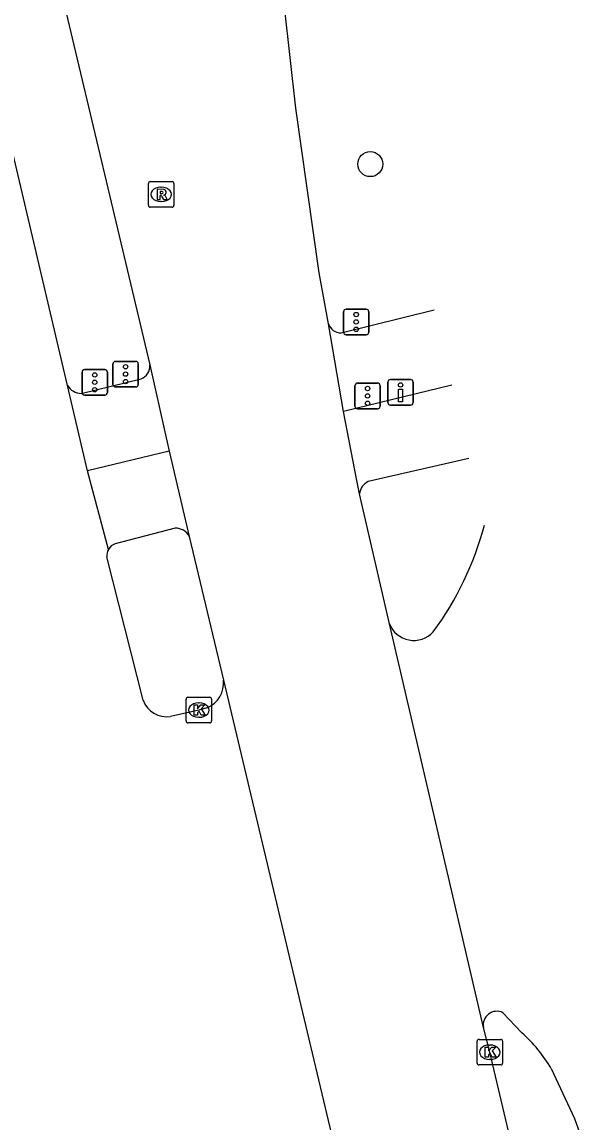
# Model space of a CAD drawing. Extents: x 158461 to 159795, y 387220 to 388672.
# Drawn here: x 159640.45 to 159662.66, y 388240.6 to 388283.65 of the extents above; entities that cross this region are included whole.
import ezdxf

# ---------------------------------------------------------------- set-up
doc = ezdxf.new("R2010")
doc.units = 0
for name, color, linetype in [('IMGEO_Boom', 7, 'Continuous'), ('IMGEO_Drukknoppaal', 7, 'Continuous'), ('IMGEO_Fietspad_gesloten', 7, 'Continuous'), ('IMGEO_Kolk', 7, 'Continuous'), ('IMGEO_OVBaan_gesloten', 7, 'Continuous'), ('IMGEO_Rijbaan_regionaal_gesloten', 7, 'Continuous'), ('IMGEO_Rioolput', 7, 'Continuous'), ('IMGEO_Verkeersregelinstallatiepaal', 7, 'Continuous'), ('IMGEO_Voetpad_open', 7, 'Continuous')]:
    doc.layers.add(name, color=color, linetype=linetype)

msp = doc.modelspace()

# ---------------------------------------------------------------- linework, layer by layer
at = {"layer": 'IMGEO_Boom'}
msp.add_circle((159654.093, 388278.084), 0.489, dxfattribs=at)
at = {"layer": 'IMGEO_Drukknoppaal'}
for p, q in [((159654.782, 388268.755), (159654.782, 388269.555)), ((159654.782, 388269.555), (159654.782, 388268.755)), ((159654.882, 388269.655), (159655.672, 388269.655)), ((159655.672, 388269.655), (159654.882, 388269.655)), ((159655.772, 388269.555), (159655.772, 388268.755)), ((159655.772, 388268.755), (159655.772, 388269.555)), ((159655.672, 388268.655), (159654.882, 388268.655)), ((159654.882, 388268.655), (159655.672, 388268.655))]:
    msp.add_line(p, q, dxfattribs=at)
msp.add_lwpolyline([(159655.352, 388269.28), (159655.352, 388268.78), (159655.202, 388268.78), (159655.202, 388269.28), (159655.352, 388269.28)], dxfattribs=at)
msp.add_circle((159655.277, 388269.445), 0.085, dxfattribs=at)
for centre, start, end in [((159654.882, 388269.555), 90, 180), ((159654.882, 388269.555), 90, 180), ((159655.672, 388269.555), 0, 90), ((159655.672, 388269.555), 360, 90), ((159654.882, 388268.755), 180, 270), ((159654.882, 388268.755), 180, 270), ((159655.672, 388268.755), 270, 0), ((159655.672, 388268.755), 270, 0)]:
    msp.add_arc(centre, 0.1, start, end, dxfattribs=at)
at = {"layer": 'IMGEO_Fietspad_gesloten'}
for points in [[(159657.283, 388269.442), (159653.046, 388268.406)], [(159646.222, 388266.858), (159643.024, 388266.08)], [(159657.955, 388266.571), (159654.013, 388265.665)], [(159646.457, 388263.84), (159644.102, 388263.231)]]:
    msp.add_lwpolyline(points, dxfattribs=at)
for centre, radius, start, end in [((159654.25, 388265.136), 0.579, 114.1056, 175.6728), ((159646.472, 388263.247), 0.594, 27.1055, 91.4025), ((159644.266, 388262.768), 0.491, 109.4652, 150.3599)]:
    msp.add_arc(centre, radius, start, end, dxfattribs=at)
at = {"layer": 'IMGEO_Kolk'}
for p, q in [((159646.878, 388256.296), (159646.878, 388257.148)), ((159646.953, 388257.222), (159647.805, 388257.222)), ((159647.366, 388257.002), (159647.391, 388257.002)), ((159647.879, 388257.148), (159647.879, 388256.296)), ((159647.389, 388256.442), (159647.364, 388256.442)), ((159647.805, 388256.222), (159646.953, 388256.222)), ((159658.275, 388242.91), (159658.275, 388243.762)), ((159658.35, 388243.836), (159659.202, 388243.836)), ((159658.763, 388243.616), (159658.788, 388243.616)), ((159659.276, 388243.762), (159659.276, 388242.91)), ((159658.786, 388243.056), (159658.761, 388243.056)), ((159659.202, 388242.836), (159658.35, 388242.836))]:
    msp.add_line(p, q, dxfattribs=at)
for points in [[(159646.878, 388256.296), (159646.878, 388257.148)], [(159646.953, 388257.222), (159647.805, 388257.222)], [(159647.199, 388256.922), (159647.322, 388256.922), (159647.322, 388256.771), (159647.452, 388256.922), (159647.616, 388256.922), (159647.47, 388256.771), (159647.623, 388256.522), (159647.471, 388256.522), (159647.386, 388256.686), (159647.322, 388256.619), (159647.322, 388256.522), (159647.199, 388256.522), (159647.199, 388256.922)], [(159647.879, 388257.148), (159647.879, 388256.296)], [(159647.805, 388256.222), (159646.953, 388256.222)], [(159658.275, 388242.91), (159658.275, 388243.762)], [(159658.35, 388243.836), (159659.202, 388243.836)], [(159658.596, 388243.536), (159658.719, 388243.536), (159658.719, 388243.385), (159658.849, 388243.536), (159659.013, 388243.536), (159658.867, 388243.385), (159659.02, 388243.136), (159658.868, 388243.136), (159658.783, 388243.3), (159658.719, 388243.233), (159658.719, 388243.136), (159658.596, 388243.136), (159658.596, 388243.536)], [(159659.276, 388243.762), (159659.276, 388242.91)], [(159659.202, 388242.836), (159658.35, 388242.836)]]:
    msp.add_lwpolyline(points, dxfattribs=at)
for centre, start, end in [((159646.955, 388257.146), 91.552, 178.448), ((159646.955, 388257.146), 91.552, 178.448), ((159647.803, 388257.146), 1.552, 88.448), ((159647.803, 388257.146), 1.552, 88.448), ((159646.955, 388256.298), 181.552, 268.448), ((159646.955, 388256.298), 181.552, 268.448), ((159647.803, 388256.298), 271.552, 358.448), ((159647.803, 388256.298), 271.552, 358.448), ((159658.352, 388243.76), 91.552, 178.448), ((159658.352, 388243.76), 91.552, 178.448), ((159659.2, 388243.76), 1.552, 88.448), ((159659.2, 388243.76), 1.552, 88.448), ((159658.352, 388242.912), 181.552, 268.448), ((159658.352, 388242.912), 181.552, 268.448), ((159659.2, 388242.912), 271.552, 358.448), ((159659.2, 388242.912), 271.552, 358.448)]:
    msp.add_arc(centre, 0.0765, start, end, dxfattribs=at)
for centre, major_axis, ratio, start_param, end_param in [((159647.365, 388256.722), (-0.387, 0.002), 0.722429, 4.712389, 7.853982), ((159647.39, 388256.722), (-0.39, 0.002), 0.717154, 1.570796, 4.712389), ((159658.762, 388243.336), (-0.387, 0.002), 0.722429, 4.712389, 7.853982), ((159658.787, 388243.336), (-0.39, 0.002), 0.717154, 1.570796, 4.712389)]:
    msp.add_ellipse(centre, major_axis=major_axis, ratio=ratio, start_param=start_param, end_param=end_param, dxfattribs=at)
at = {"layer": 'IMGEO_OVBaan_gesloten'}
for points in [[(159652.454, 388271.838), (159652.093, 388273.836), (159651.178, 388280.276), (159650.728, 388284.24), (159650.353, 388290.778)], [(159641.796, 388285.666), (159645.458, 388270.229)], [(159653.046, 388268.406), (159652.454, 388271.838)], [(159645.458, 388270.229), (159646.222, 388266.858)], [(159653.672, 388265.18), (159653.57, 388265.706), (159653.046, 388268.406)], [(159646.222, 388266.858), (159646.859, 388264.124), (159647, 388263.517)], [(159654.839, 388260.104), (159653.672, 388265.18)], [(159647, 388263.517), (159648.346, 388257.892)], [(159658.523, 388244.298), (159654.839, 388260.104)], [(159648.346, 388257.892), (159654.092, 388233.746)], [(159659.898, 388238.585), (159658.776, 388243.336), (159658.523, 388244.298)]]:
    msp.add_lwpolyline(points, dxfattribs=at)
at = {"layer": 'IMGEO_Rijbaan_regionaal_gesloten'}
for points in [[(159642.241, 388269.419), (159632.723, 388309.856)], [(159643.024, 388266.08), (159642.241, 388269.419)], [(159643.839, 388263.011), (159643.024, 388266.08)], [(159645.193, 388257.11), (159643.78, 388262.713)], [(159647.698, 388256.811), (159647.379, 388256.722), (159646.272, 388256.466)], [(159659.284, 388244.881), (159660.033, 388244.099)], [(159661.181, 388242.699), (159662.096, 388240.748), (159662.618, 388239.281), (159662.658, 388239.122)]]:
    msp.add_lwpolyline(points, dxfattribs=at)
for centre, radius, start, end in [((159646.493, 388267.19), 12.496, 323.6244, 345.0285), ((159644.274, 388262.77), 0.497, 151.0184, 186.5837), ((159655.799, 388260.48), 1.031, 201.3923, 317.1466), ((159647.297, 388257.786), 1.054, 292.3603, 5.759), ((159646.14, 388257.47), 1.013, 200.8295, 277.5089), ((159659.046, 388244.403), 0.534, 63.5208, 191.3905), ((159655.775, 388239.437), 6.314, 31.1084, 47.5951)]:
    msp.add_arc(centre, radius, start, end, dxfattribs=at)
at = {"layer": 'IMGEO_Rioolput'}
for p, q in [((159645.404, 388276.474), (159645.404, 388277.326)), ((159645.479, 388277.4), (159646.331, 388277.4)), ((159645.892, 388277.18), (159645.917, 388277.18)), ((159646.405, 388277.326), (159646.405, 388276.474)), ((159645.915, 388276.62), (159645.89, 388276.62)), ((159646.331, 388276.4), (159645.479, 388276.4))]:
    msp.add_line(p, q, dxfattribs=at)
for points in [[(159645.404, 388276.474), (159645.404, 388277.326)], [(159645.479, 388277.4), (159646.331, 388277.4)], [(159645.993, 388277.098), (159645.741, 388277.1), (159645.741, 388276.7)], [(159646.405, 388277.326), (159646.405, 388276.474)], [(159645.741, 388276.7), (159645.865, 388276.7), (159645.865, 388276.862), (159645.876, 388276.862)], [(159645.919, 388277.019), (159645.865, 388277.019), (159645.865, 388276.938)], [(159645.865, 388276.938), (159645.917, 388276.938)], [(159645.923, 388276.833), (159645.994, 388276.7), (159646.134, 388276.7), (159646.069, 388276.826)], [(159646.331, 388276.4), (159645.479, 388276.4)]]:
    msp.add_lwpolyline(points, dxfattribs=at)
for centre, radius, start, end in [((159645.481, 388277.324), 0.0765, 91.552, 178.448), ((159645.481, 388277.324), 0.0765, 91.552, 178.448), ((159645.992, 388276.988), 0.109, 350.3612, 89.416), ((159646.329, 388277.324), 0.0765, 1.552, 88.448), ((159646.329, 388277.324), 0.0765, 1.552, 88.448), ((159645.875, 388276.809), 0.0533, 26.0293, 88.6989), ((159645.901, 388277.127), 0.19, 274.7715, 282.9687), ((159645.925, 388276.923), 0.0964, 77.0061, 93.1865), ((159645.939, 388276.98), 0.0378, 276.6634, 79.6772), ((159645.99, 388276.988), 0.112, 277.5842, 350.9817), ((159645.974, 388276.773), 0.108, 29.5134, 73.7905), ((159645.481, 388276.476), 0.0765, 181.552, 268.448), ((159645.481, 388276.476), 0.0765, 181.552, 268.448), ((159646.329, 388276.476), 0.0765, 271.552, 358.448), ((159646.329, 388276.476), 0.0765, 271.552, 358.448)]:
    msp.add_arc(centre, radius, start, end, dxfattribs=at)
for centre, major_axis, ratio, start_param, end_param in [((159645.891, 388276.9), (-0.387, 0.002), 0.722429, 4.712389, 7.853982), ((159645.916, 388276.9), (-0.39, 0.002), 0.717154, 1.570796, 4.712389)]:
    msp.add_ellipse(centre, major_axis=major_axis, ratio=ratio, start_param=start_param, end_param=end_param, dxfattribs=at)
at = {"layer": 'IMGEO_Verkeersregelinstallatiepaal'}
for p, q in [((159653.045, 388271.511), (159653.045, 388272.311)), ((159653.045, 388272.311), (159653.045, 388271.511)), ((159653.145, 388272.411), (159653.935, 388272.411)), ((159653.935, 388272.411), (159653.145, 388272.411)), ((159654.035, 388272.311), (159654.035, 388271.511)), ((159654.035, 388271.511), (159654.035, 388272.311)), ((159653.935, 388271.411), (159653.145, 388271.411)), ((159653.145, 388271.411), (159653.935, 388271.411)), ((159644.015, 388269.468), (159644.015, 388270.268)), ((159644.015, 388270.268), (159644.015, 388269.468)), ((159644.115, 388270.368), (159644.905, 388270.368)), ((159644.905, 388270.368), (159644.115, 388270.368)), ((159645.005, 388270.268), (159645.005, 388269.468)), ((159645.005, 388269.468), (159645.005, 388270.268)), ((159642.807, 388269.148), (159642.807, 388269.948)), ((159642.807, 388269.948), (159642.807, 388269.148)), ((159642.907, 388270.048), (159643.697, 388270.048)), ((159643.697, 388270.048), (159642.907, 388270.048)), ((159643.797, 388269.948), (159643.797, 388269.148)), ((159643.797, 388269.148), (159643.797, 388269.948)), ((159644.905, 388269.368), (159644.115, 388269.368)), ((159644.115, 388269.368), (159644.905, 388269.368)), ((159653.491, 388268.616), (159653.491, 388269.416)), ((159653.491, 388269.416), (159653.491, 388268.616)), ((159653.591, 388269.516), (159654.381, 388269.516)), ((159654.381, 388269.516), (159653.591, 388269.516)), ((159654.481, 388269.416), (159654.481, 388268.616)), ((159654.481, 388268.616), (159654.481, 388269.416)), ((159643.697, 388269.048), (159642.907, 388269.048)), ((159642.907, 388269.048), (159643.697, 388269.048)), ((159654.381, 388268.516), (159653.591, 388268.516)), ((159653.591, 388268.516), (159654.381, 388268.516))]:
    msp.add_line(p, q, dxfattribs=at)
for centre in [(159653.54, 388272.201), (159653.54, 388271.911), (159653.54, 388271.621), (159644.51, 388270.158), (159643.302, 388269.838), (159644.51, 388269.868), (159643.302, 388269.548), (159643.302, 388269.258), (159644.51, 388269.578), (159653.986, 388269.306), (159653.986, 388269.016), (159653.986, 388268.726)]:
    msp.add_circle(centre, 0.085, dxfattribs=at)
for centre, start, end in [((159653.145, 388272.311), 90, 180), ((159653.145, 388272.311), 90, 180), ((159653.935, 388272.311), 0, 90), ((159653.935, 388272.311), 360, 90), ((159653.145, 388271.511), 180, 270), ((159653.145, 388271.511), 180, 270), ((159653.935, 388271.511), 270, 0), ((159653.935, 388271.511), 270, 0), ((159644.115, 388270.268), 90, 180), ((159644.115, 388270.268), 90, 180), ((159644.905, 388270.268), 0, 90), ((159644.905, 388270.268), 360, 90), ((159642.907, 388269.948), 90, 180), ((159642.907, 388269.948), 90, 180), ((159643.697, 388269.948), 0, 90), ((159643.697, 388269.948), 360, 90), ((159644.115, 388269.468), 180, 270), ((159644.115, 388269.468), 180, 270), ((159644.905, 388269.468), 270, 0), ((159644.905, 388269.468), 270, 0), ((159653.591, 388269.416), 90, 180), ((159653.591, 388269.416), 90, 180), ((159654.381, 388269.416), 0, 90), ((159654.381, 388269.416), 360, 90), ((159642.907, 388269.148), 180, 270), ((159642.907, 388269.148), 180, 270), ((159643.697, 388269.148), 270, 0), ((159643.697, 388269.148), 270, 0), ((159653.591, 388268.616), 180, 270), ((159653.591, 388268.616), 180, 270), ((159654.381, 388268.616), 270, 0), ((159654.381, 388268.616), 270, 0)]:
    msp.add_arc(centre, 0.1, start, end, dxfattribs=at)
at = {"layer": 'IMGEO_Voetpad_open'}
for points in [[(159652.952, 388271.483), (159656.597, 388272.378)], [(159642.77, 388269.116), (159645.119, 388269.686)]]:
    msp.add_lwpolyline(points, dxfattribs=at)
for centre, radius, start, end in [((159652.94, 388271.993), 0.51, 197.711, 271.3225), ((159644.92, 388270.187), 0.539, 291.6327, 4.4134), ((159642.771, 388269.732), 0.616, 210.5162, 269.8774)]:
    msp.add_arc(centre, radius, start, end, dxfattribs=at)

doc.saveas('drawing.dxf')
